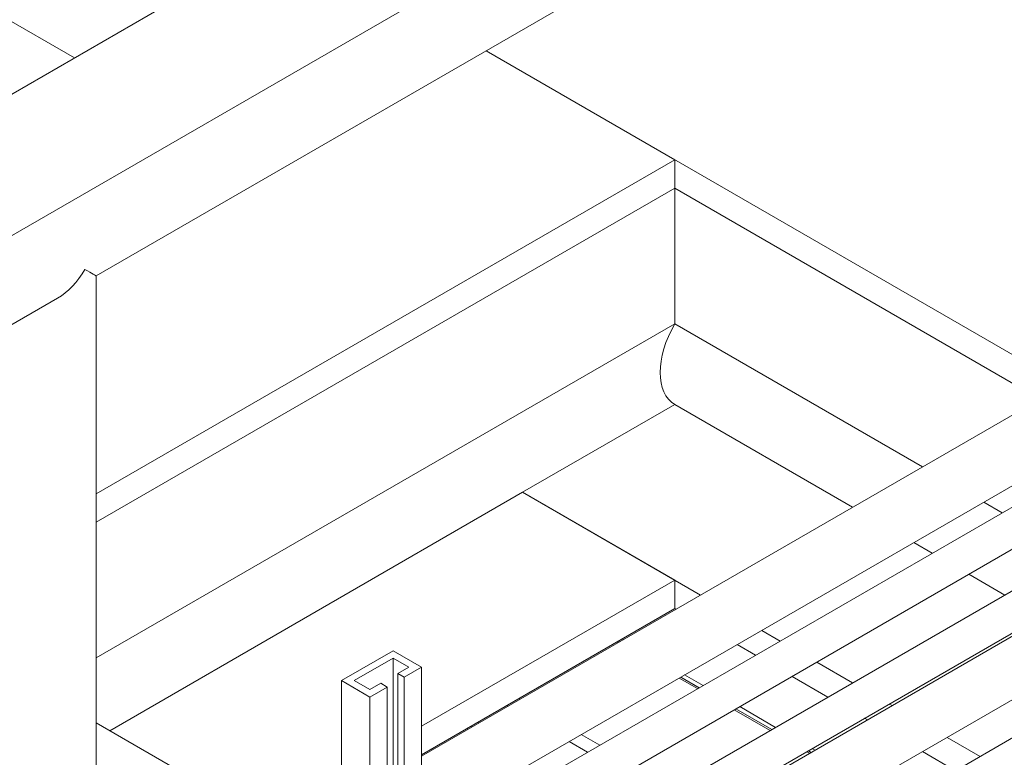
# Model space of a CAD drawing. Header units: millimetres. Extents: x 525 to 29324, y 175 to 20618.
# Tile 508 of 588: x 25001 to 25539, y 14523 to 14925. Entities that reach past the tile are written whole.
import ezdxf

# ---------------------------------------------------------------- set-up
doc = ezdxf.new("R2010")
doc.units = ezdxf.units.MM
doc.linetypes.add('SLD-Continua', pattern=[0])

msp = doc.modelspace()

# ---------------------------------------------------------------- linework, layer by layer
at = {"color": 7, "linetype": 'SLD-Continua', "lineweight": 18, "ltscale": 35}
for p, q in [((25031.24, 14904.65), (24369.14, 15286.78)), ((25031.24, 14904.65), (24369.14, 15286.78)), ((25031.24, 14904.65), (24369.14, 15286.78)), ((25031.24, 14904.65), (24369.14, 15286.78)), ((25031.24, 14904.65), (24369.14, 15286.78)), ((25031.24, 14904.65), (24369.14, 15286.78)), ((25031.24, 14904.65), (24369.14, 15286.78)), ((25031.24, 14904.65), (24369.14, 15286.78)), ((25588.97, 15149.33), (23823.87, 14130.62)), ((25043.12, 14785.62), (25610.05, 15112.82)), ((24722.7, 14726.57), (25146.96, 14971.44)), ((24722.7, 14726.57), (25146.96, 14971.44)), ((24722.7, 14726.57), (25146.96, 14971.44)), ((24722.7, 14726.57), (25146.96, 14971.44)), ((24722.7, 14726.57), (25146.96, 14971.44)), ((24722.7, 14726.57), (25146.96, 14971.44)), ((24722.7, 14726.57), (25146.96, 14971.44)), ((24722.7, 14726.57), (25146.96, 14971.44)), ((26032.21, 14941.61), (25245.91, 14487.8)), ((25265.92, 14476.25), (26042.21, 14924.28)), ((26071.81, 14918.75), (25285.51, 14464.94)), ((25571.97, 14726.14), (25256.02, 14908.49)), ((25571.97, 14726.14), (25256.02, 14908.49)), ((25571.97, 14726.14), (25256.02, 14908.49)), ((25571.97, 14726.14), (25256.02, 14908.49)), ((25571.97, 14726.14), (25256.02, 14908.49)), ((25571.97, 14726.14), (25256.02, 14908.49)), ((25571.97, 14726.14), (25256.02, 14908.49)), ((25571.97, 14726.14), (25256.02, 14908.49)), ((25359.09, 14849.01), (25256.02, 14908.49)), ((25359.09, 14849.01), (25256.02, 14908.49)), ((25359.09, 14849.01), (25256.02, 14908.49)), ((25359.09, 14849.01), (25256.02, 14908.49)), ((25359.09, 14849.01), (25256.02, 14908.49)), ((25359.09, 14849.01), (25256.02, 14908.49)), ((25359.09, 14849.01), (25256.02, 14908.49)), ((25359.09, 14849.01), (25256.02, 14908.49)), ((25296.51, 14448.2), (26081.8, 14901.43)), ((25043.12, 14666.64), (25359.09, 14849.01)), ((25043.12, 14666.64), (25359.09, 14849.01)), ((25043.12, 14666.64), (25359.09, 14849.01)), ((25043.12, 14666.64), (25359.09, 14849.01)), ((25043.12, 14666.64), (25359.09, 14849.01)), ((25043.12, 14666.64), (25359.09, 14849.01)), ((25043.12, 14666.64), (25359.09, 14849.01)), ((25043.12, 14666.64), (25359.09, 14849.01)), ((25359.09, 14833.49), (25359.09, 14849.01)), ((25359.09, 14833.49), (25359.09, 14849.01)), ((25359.09, 14833.49), (25359.09, 14849.01)), ((25359.09, 14833.49), (25359.09, 14849.01)), ((25359.09, 14833.49), (25359.09, 14849.01)), ((25359.09, 14833.49), (25359.09, 14849.01)), ((25359.09, 14833.49), (25359.09, 14849.01)), ((25359.09, 14833.49), (25359.09, 14849.01)), ((25975.26, 14838.16), (25296.51, 14446.42)), ((25043.12, 14651.13), (25359.09, 14833.49)), ((25043.12, 14651.13), (25359.09, 14833.49)), ((25043.12, 14651.13), (25359.09, 14833.49)), ((25043.12, 14651.13), (25359.09, 14833.49)), ((25043.12, 14651.13), (25359.09, 14833.49)), ((25043.12, 14651.13), (25359.09, 14833.49)), ((25043.12, 14651.13), (25359.09, 14833.49)), ((25043.12, 14651.13), (25359.09, 14833.49)), ((25558.53, 14718.39), (25359.09, 14833.49)), ((25558.53, 14718.39), (25359.09, 14833.49)), ((25558.53, 14718.39), (25359.09, 14833.49)), ((25558.53, 14718.39), (25359.09, 14833.49)), ((25558.53, 14718.39), (25359.09, 14833.49)), ((25558.53, 14718.39), (25359.09, 14833.49)), ((25558.53, 14718.39), (25359.09, 14833.49)), ((25558.53, 14718.39), (25359.09, 14833.49)), ((25359.09, 14759.52), (25359.09, 14833.49)), ((25359.09, 14759.52), (25359.09, 14833.49)), ((25359.09, 14759.52), (25359.09, 14833.49)), ((25359.09, 14759.52), (25359.09, 14833.49)), ((25359.09, 14759.52), (25359.09, 14833.49)), ((25359.09, 14759.52), (25359.09, 14833.49)), ((25359.09, 14759.52), (25359.09, 14833.49)), ((25359.09, 14759.52), (25359.09, 14833.49)), ((25296.51, 14411.78), (25990.26, 14812.18)), ((26023.35, 14810.41), (25298.54, 14392.09)), ((25043.12, 14395.62), (25043.12, 14785.62)), ((24430.29, 14431.93), (25022.03, 14773.45)), ((25043.12, 14577.16), (25359.09, 14759.52)), ((25043.12, 14577.16), (25359.09, 14759.52)), ((25043.12, 14577.16), (25359.09, 14759.52)), ((25043.12, 14577.16), (25359.09, 14759.52)), ((25043.12, 14577.16), (25359.09, 14759.52)), ((25043.12, 14577.16), (25359.09, 14759.52)), ((25043.12, 14577.16), (25359.09, 14759.52)), ((25043.12, 14577.16), (25359.09, 14759.52)), ((25494.45, 14681.4), (25359.09, 14759.52)), ((25494.45, 14681.4), (25359.09, 14759.52)), ((25494.45, 14681.4), (25359.09, 14759.52)), ((25494.45, 14681.4), (25359.09, 14759.52)), ((25494.45, 14681.4), (25359.09, 14759.52)), ((25494.45, 14681.4), (25359.09, 14759.52)), ((25494.45, 14681.4), (25359.09, 14759.52)), ((25494.45, 14681.4), (25359.09, 14759.52)), ((25614.17, 14750.5), (25220.85, 14523.5)), ((25235.86, 14493.6), (25630.86, 14721.57)), ((25359.09, 14715.43), (25276.01, 14667.48)), ((25359.09, 14715.43), (25276.01, 14667.48)), ((25359.09, 14715.43), (25276.01, 14667.48)), ((25359.09, 14715.43), (25276.01, 14667.48)), ((25359.09, 14715.43), (25276.01, 14667.48)), ((25359.09, 14715.43), (25276.01, 14667.48)), ((25359.09, 14715.43), (25276.01, 14667.48)), ((25359.09, 14715.43), (25276.01, 14667.48)), ((25456.25, 14659.36), (25359.09, 14715.43)), ((25456.25, 14659.36), (25359.09, 14715.43)), ((25456.25, 14659.36), (25359.09, 14715.43)), ((25456.25, 14659.36), (25359.09, 14715.43)), ((25456.25, 14659.36), (25359.09, 14715.43)), ((25456.25, 14659.36), (25359.09, 14715.43)), ((25456.25, 14659.36), (25359.09, 14715.43)), ((25456.25, 14659.36), (25359.09, 14715.43)), ((25050.55, 14537.36), (25276.01, 14667.48)), ((25050.55, 14537.36), (25276.01, 14667.48)), ((25050.55, 14537.36), (25276.01, 14667.48)), ((25050.55, 14537.36), (25276.01, 14667.48)), ((25050.55, 14537.36), (25276.01, 14667.48)), ((25050.55, 14537.36), (25276.01, 14667.48)), ((25050.55, 14537.36), (25276.01, 14667.48)), ((25050.55, 14537.36), (25276.01, 14667.48)), ((25373.17, 14611.41), (25276.01, 14667.48)), ((25373.17, 14611.41), (25276.01, 14667.48)), ((25373.17, 14611.41), (25276.01, 14667.48)), ((25373.17, 14611.41), (25276.01, 14667.48)), ((25373.17, 14611.41), (25276.01, 14667.48)), ((25373.17, 14611.41), (25276.01, 14667.48)), ((25373.17, 14611.41), (25276.01, 14667.48)), ((25373.17, 14611.41), (25276.01, 14667.48)), ((25359.09, 14619.53), (25276.01, 14667.48)), ((25359.09, 14619.53), (25276.01, 14667.48)), ((25359.09, 14619.53), (25276.01, 14667.48)), ((25359.09, 14619.53), (25276.01, 14667.48)), ((25359.09, 14619.53), (25276.01, 14667.48)), ((25359.09, 14619.53), (25276.01, 14667.48)), ((25359.09, 14619.53), (25276.01, 14667.48)), ((25359.09, 14619.53), (25276.01, 14667.48)), ((25537.9, 14656.32), (25527.86, 14662.12)), ((25537.9, 14656.32), (25527.86, 14662.12)), ((25537.9, 14656.32), (25527.86, 14662.12)), ((25537.9, 14656.32), (25527.86, 14662.12)), ((25537.9, 14656.32), (25527.86, 14662.12)), ((25537.9, 14656.32), (25527.86, 14662.12)), ((25537.9, 14656.32), (25527.86, 14662.12)), ((25537.9, 14656.32), (25527.86, 14662.12)), ((25499.71, 14634.28), (25489.66, 14640.08)), ((25499.71, 14634.28), (25489.66, 14640.08)), ((25499.71, 14634.28), (25489.66, 14640.08)), ((25499.71, 14634.28), (25489.66, 14640.08)), ((25499.71, 14634.28), (25489.66, 14640.08)), ((25499.71, 14634.28), (25489.66, 14640.08)), ((25499.71, 14634.28), (25489.66, 14640.08)), ((25499.71, 14634.28), (25489.66, 14640.08)), ((25539.31, 14611.42), (25519.72, 14622.73)), ((25539.31, 14611.42), (25519.72, 14622.73)), ((25539.31, 14611.42), (25519.72, 14622.73)), ((25539.31, 14611.42), (25519.72, 14622.73)), ((25539.31, 14611.42), (25519.72, 14622.73)), ((25539.31, 14611.42), (25519.72, 14622.73)), ((25539.31, 14611.42), (25519.72, 14622.73)), ((25539.31, 14611.42), (25519.72, 14622.73)), ((25220.85, 14539.75), (25359.09, 14619.53)), ((25220.85, 14539.75), (25359.09, 14619.53)), ((25220.85, 14539.75), (25359.09, 14619.53)), ((25220.85, 14539.75), (25359.09, 14619.53)), ((25220.85, 14539.75), (25359.09, 14619.53)), ((25220.85, 14539.75), (25359.09, 14619.53)), ((25220.85, 14539.75), (25359.09, 14619.53)), ((25220.85, 14539.75), (25359.09, 14619.53)), ((25359.09, 14604.01), (25359.09, 14619.53)), ((25359.09, 14604.01), (25359.09, 14619.53)), ((25359.09, 14604.01), (25359.09, 14619.53)), ((25359.09, 14604.01), (25359.09, 14619.53)), ((25359.09, 14604.01), (25359.09, 14619.53)), ((25359.09, 14604.01), (25359.09, 14619.53)), ((25359.09, 14604.01), (25359.09, 14619.53)), ((25359.09, 14604.01), (25359.09, 14619.53)), ((25220.85, 14524.23), (25359.09, 14604.01)), ((25220.85, 14524.23), (25359.09, 14604.01)), ((25220.85, 14524.23), (25359.09, 14604.01)), ((25220.85, 14524.23), (25359.09, 14604.01)), ((25220.85, 14524.23), (25359.09, 14604.01)), ((25220.85, 14524.23), (25359.09, 14604.01)), ((25220.85, 14524.23), (25359.09, 14604.01)), ((25220.85, 14524.23), (25359.09, 14604.01)), ((25359.73, 14603.65), (25359.09, 14604.01)), ((25359.73, 14603.65), (25359.09, 14604.01)), ((25359.73, 14603.65), (25359.09, 14604.01)), ((25359.73, 14603.65), (25359.09, 14604.01)), ((25359.73, 14603.65), (25359.09, 14604.01)), ((25359.73, 14603.65), (25359.09, 14604.01)), ((25359.73, 14603.65), (25359.09, 14604.01)), ((25359.73, 14603.65), (25359.09, 14604.01)), ((25416.63, 14586.32), (25406.58, 14592.12)), ((25416.63, 14586.32), (25406.58, 14592.12)), ((25416.63, 14586.32), (25406.58, 14592.12)), ((25416.63, 14586.32), (25406.58, 14592.12)), ((25416.63, 14586.32), (25406.58, 14592.12)), ((25416.63, 14586.32), (25406.58, 14592.12)), ((25416.63, 14586.32), (25406.58, 14592.12)), ((25416.63, 14586.32), (25406.58, 14592.12)), ((25327.46, 14585.75), (25328.09, 14585.39)), ((25327.46, 14585.75), (25328.09, 14585.39)), ((25327.46, 14585.75), (25328.09, 14585.39)), ((25327.46, 14585.75), (25328.09, 14585.39)), ((25327.46, 14585.75), (25328.09, 14585.39)), ((25327.46, 14585.75), (25328.09, 14585.39)), ((25327.46, 14585.75), (25328.09, 14585.39)), ((25327.46, 14585.75), (25328.09, 14585.39)), ((25329, 14585.91), (25328.36, 14586.28)), ((25329, 14585.91), (25328.36, 14586.28)), ((25329, 14585.91), (25328.36, 14586.28)), ((25329, 14585.91), (25328.36, 14586.28)), ((25329, 14585.91), (25328.36, 14586.28)), ((25329, 14585.91), (25328.36, 14586.28)), ((25329, 14585.91), (25328.36, 14586.28)), ((25329, 14585.91), (25328.36, 14586.28)), ((25331.09, 14587.12), (25330.45, 14587.48)), ((25331.09, 14587.12), (25330.45, 14587.48)), ((25331.09, 14587.12), (25330.45, 14587.48)), ((25331.09, 14587.12), (25330.45, 14587.48)), ((25331.09, 14587.12), (25330.45, 14587.48)), ((25331.09, 14587.12), (25330.45, 14587.48)), ((25331.09, 14587.12), (25330.45, 14587.48)), ((25331.09, 14587.12), (25330.45, 14587.48)), ((25403.18, 14578.57), (25393.14, 14584.37)), ((25403.18, 14578.57), (25393.14, 14584.37)), ((25403.18, 14578.57), (25393.14, 14584.37)), ((25403.18, 14578.57), (25393.14, 14584.37)), ((25403.18, 14578.57), (25393.14, 14584.37)), ((25403.18, 14578.57), (25393.14, 14584.37)), ((25403.18, 14578.57), (25393.14, 14584.37)), ((25403.18, 14578.57), (25393.14, 14584.37)), ((25205.3, 14581), (25177.01, 14564.68)), ((25205.3, 14581), (25220.85, 14572.03)), ((25184.08, 14564.68), (25205.3, 14576.92)), ((25205.3, 14576.92), (25213.78, 14572.03)), ((25205.3, 14576.92), (25205.3, 14506.26)), ((25456.22, 14563.47), (25436.63, 14574.78)), ((25456.22, 14563.47), (25436.63, 14574.78)), ((25456.22, 14563.47), (25436.63, 14574.78)), ((25456.22, 14563.47), (25436.63, 14574.78)), ((25456.22, 14563.47), (25436.63, 14574.78)), ((25456.22, 14563.47), (25436.63, 14574.78)), ((25456.22, 14563.47), (25436.63, 14574.78)), ((25456.22, 14563.47), (25436.63, 14574.78)), ((25213.78, 14572.03), (25207.77, 14568.56)), ((25207.77, 14568.56), (25211.31, 14566.52)), ((25207.77, 14568.56), (25207.77, 14502.41)), ((25220.85, 14572.03), (25211.31, 14566.52)), ((25220.85, 14572.03), (25220.85, 14502.26)), ((25374.55, 14562.04), (25364.5, 14567.84)), ((25374.55, 14562.04), (25364.5, 14567.84)), ((25374.55, 14562.04), (25364.5, 14567.84)), ((25374.55, 14562.04), (25364.5, 14567.84)), ((25374.55, 14562.04), (25364.5, 14567.84)), ((25374.55, 14562.04), (25364.5, 14567.84)), ((25374.55, 14562.04), (25364.5, 14567.84)), ((25374.55, 14562.04), (25364.5, 14567.84)), ((25442.78, 14555.71), (25423.19, 14567.02)), ((25442.78, 14555.71), (25423.19, 14567.02)), ((25442.78, 14555.71), (25423.19, 14567.02)), ((25442.78, 14555.71), (25423.19, 14567.02)), ((25442.78, 14555.71), (25423.19, 14567.02)), ((25442.78, 14555.71), (25423.19, 14567.02)), ((25442.78, 14555.71), (25423.19, 14567.02)), ((25442.78, 14555.71), (25423.19, 14567.02)), ((25177.01, 14564.68), (25192.57, 14555.7)), ((25177.01, 14564.68), (25177.01, 14448.03)), ((25192.57, 14559.78), (25184.08, 14564.68)), ((25198.58, 14563.25), (25192.57, 14559.78)), ((25202.12, 14561.21), (25198.58, 14563.25)), ((25211.31, 14566.52), (25211.31, 14504.45)), ((25361.5, 14566.11), (25371.55, 14560.31)), ((25361.5, 14566.11), (25371.55, 14560.31)), ((25361.5, 14566.11), (25371.55, 14560.31)), ((25361.5, 14566.11), (25371.55, 14560.31)), ((25361.5, 14566.11), (25371.55, 14560.31)), ((25361.5, 14566.11), (25371.55, 14560.31)), ((25361.5, 14566.11), (25371.55, 14560.31)), ((25361.5, 14566.11), (25371.55, 14560.31)), ((25372.46, 14560.83), (25362.41, 14566.63)), ((25372.46, 14560.83), (25362.41, 14566.63)), ((25372.46, 14560.83), (25362.41, 14566.63)), ((25372.46, 14560.83), (25362.41, 14566.63)), ((25372.46, 14560.83), (25362.41, 14566.63)), ((25372.46, 14560.83), (25362.41, 14566.63)), ((25372.46, 14560.83), (25362.41, 14566.63)), ((25372.46, 14560.83), (25362.41, 14566.63)), ((25202.12, 14561.21), (25192.57, 14555.7)), ((25202.12, 14561.21), (25202.12, 14499.15)), ((25192.57, 14555.7), (25192.57, 14457.01)), ((25267.98, 14550.7), (25267.35, 14551.06)), ((25267.98, 14550.7), (25267.35, 14551.06)), ((25267.98, 14550.7), (25267.35, 14551.06)), ((25267.98, 14550.7), (25267.35, 14551.06)), ((25267.98, 14550.7), (25267.35, 14551.06)), ((25267.98, 14550.7), (25267.35, 14551.06)), ((25267.98, 14550.7), (25267.35, 14551.06)), ((25267.98, 14550.7), (25267.35, 14551.06)), ((25274.66, 14554.55), (25274.02, 14554.92)), ((25274.66, 14554.55), (25274.02, 14554.92)), ((25274.66, 14554.55), (25274.02, 14554.92)), ((25274.66, 14554.55), (25274.02, 14554.92)), ((25274.66, 14554.55), (25274.02, 14554.92)), ((25274.66, 14554.55), (25274.02, 14554.92)), ((25274.66, 14554.55), (25274.02, 14554.92)), ((25274.66, 14554.55), (25274.02, 14554.92)), ((25477.77, 14551.03), (25476.23, 14551.92)), ((25477.77, 14551.03), (25476.23, 14551.92)), ((25477.77, 14551.03), (25476.23, 14551.92)), ((25477.77, 14551.03), (25476.23, 14551.92)), ((25477.77, 14551.03), (25476.23, 14551.92)), ((25477.77, 14551.03), (25476.23, 14551.92)), ((25477.77, 14551.03), (25476.23, 14551.92)), ((25477.77, 14551.03), (25476.23, 14551.92)), ((25391.55, 14548.76), (25411.14, 14537.45)), ((25391.55, 14548.76), (25411.14, 14537.45)), ((25391.55, 14548.76), (25411.14, 14537.45)), ((25391.55, 14548.76), (25411.14, 14537.45)), ((25391.55, 14548.76), (25411.14, 14537.45)), ((25391.55, 14548.76), (25411.14, 14537.45)), ((25391.55, 14548.76), (25411.14, 14537.45)), ((25391.55, 14548.76), (25411.14, 14537.45)), ((25412.05, 14537.98), (25392.46, 14549.29)), ((25412.05, 14537.98), (25392.46, 14549.29)), ((25412.05, 14537.98), (25392.46, 14549.29)), ((25412.05, 14537.98), (25392.46, 14549.29)), ((25412.05, 14537.98), (25392.46, 14549.29)), ((25412.05, 14537.98), (25392.46, 14549.29)), ((25412.05, 14537.98), (25392.46, 14549.29)), ((25412.05, 14537.98), (25392.46, 14549.29)), ((25414.14, 14539.18), (25394.55, 14550.49)), ((25414.14, 14539.18), (25394.55, 14550.49)), ((25414.14, 14539.18), (25394.55, 14550.49)), ((25414.14, 14539.18), (25394.55, 14550.49)), ((25414.14, 14539.18), (25394.55, 14550.49)), ((25414.14, 14539.18), (25394.55, 14550.49)), ((25414.14, 14539.18), (25394.55, 14550.49)), ((25414.14, 14539.18), (25394.55, 14550.49)), ((25147.71, 14481.28), (25043.12, 14541.64)), ((25147.71, 14481.28), (25043.12, 14541.64)), ((25147.71, 14481.28), (25043.12, 14541.64)), ((25147.71, 14481.28), (25043.12, 14541.64)), ((25147.71, 14481.28), (25043.12, 14541.64)), ((25147.71, 14481.28), (25043.12, 14541.64)), ((25147.71, 14481.28), (25043.12, 14541.64)), ((25147.71, 14481.28), (25043.12, 14541.64)), ((25252.34, 14541.67), (25251.71, 14542.04)), ((25252.34, 14541.67), (25251.71, 14542.04)), ((25252.34, 14541.67), (25251.71, 14542.04)), ((25252.34, 14541.67), (25251.71, 14542.04)), ((25252.34, 14541.67), (25251.71, 14542.04)), ((25252.34, 14541.67), (25251.71, 14542.04)), ((25252.34, 14541.67), (25251.71, 14542.04)), ((25252.34, 14541.67), (25251.71, 14542.04)), ((25464.33, 14543.28), (25462.79, 14544.17)), ((25464.33, 14543.28), (25462.79, 14544.17)), ((25464.33, 14543.28), (25462.79, 14544.17)), ((25464.33, 14543.28), (25462.79, 14544.17)), ((25464.33, 14543.28), (25462.79, 14544.17)), ((25464.33, 14543.28), (25462.79, 14544.17)), ((25464.33, 14543.28), (25462.79, 14544.17)), ((25464.33, 14543.28), (25462.79, 14544.17)), ((25246.19, 14538.12), (25245.56, 14538.49)), ((25246.19, 14538.12), (25245.56, 14538.49)), ((25246.19, 14538.12), (25245.56, 14538.49)), ((25246.19, 14538.12), (25245.56, 14538.49)), ((25246.19, 14538.12), (25245.56, 14538.49)), ((25246.19, 14538.12), (25245.56, 14538.49)), ((25246.19, 14538.12), (25245.56, 14538.49)), ((25246.19, 14538.12), (25245.56, 14538.49)), ((25248.28, 14539.33), (25247.65, 14539.69)), ((25248.28, 14539.33), (25247.65, 14539.69)), ((25248.28, 14539.33), (25247.65, 14539.69)), ((25248.28, 14539.33), (25247.65, 14539.69)), ((25248.28, 14539.33), (25247.65, 14539.69)), ((25248.28, 14539.33), (25247.65, 14539.69)), ((25248.28, 14539.33), (25247.65, 14539.69)), ((25248.28, 14539.33), (25247.65, 14539.69)), ((25318.11, 14529.47), (25308.07, 14535.27)), ((25318.11, 14529.47), (25308.07, 14535.27)), ((25318.11, 14529.47), (25308.07, 14535.27)), ((25318.11, 14529.47), (25308.07, 14535.27)), ((25318.11, 14529.47), (25308.07, 14535.27)), ((25318.11, 14529.47), (25308.07, 14535.27)), ((25318.11, 14529.47), (25308.07, 14535.27)), ((25318.11, 14529.47), (25308.07, 14535.27)), ((25311.44, 14525.62), (25301.39, 14531.41)), ((25311.44, 14525.62), (25301.39, 14531.41)), ((25311.44, 14525.62), (25301.39, 14531.41)), ((25311.44, 14525.62), (25301.39, 14531.41)), ((25311.44, 14525.62), (25301.39, 14531.41)), ((25311.44, 14525.62), (25301.39, 14531.41)), ((25311.44, 14525.62), (25301.39, 14531.41)), ((25311.44, 14525.62), (25301.39, 14531.41)), ((25525.86, 14523.28), (25507.78, 14533.72)), ((25525.86, 14523.28), (25507.78, 14533.72)), ((25525.86, 14523.28), (25507.78, 14533.72)), ((25525.86, 14523.28), (25507.78, 14533.72)), ((25525.86, 14523.28), (25507.78, 14533.72)), ((25525.86, 14523.28), (25507.78, 14533.72)), ((25525.86, 14523.28), (25507.78, 14533.72)), ((25525.86, 14523.28), (25507.78, 14533.72)), ((25226.75, 14526.9), (25226.12, 14527.27)), ((25226.75, 14526.9), (25226.12, 14527.27)), ((25226.75, 14526.9), (25226.12, 14527.27)), ((25431.15, 14525.91), (25432.69, 14525.02)), ((25431.15, 14525.91), (25432.69, 14525.02)), ((25431.15, 14525.91), (25432.69, 14525.02)), ((25431.15, 14525.91), (25432.69, 14525.02)), ((25431.15, 14525.91), (25432.69, 14525.02)), ((25431.15, 14525.91), (25432.69, 14525.02)), ((25431.15, 14525.91), (25432.69, 14525.02)), ((25431.15, 14525.91), (25432.69, 14525.02)), ((25433.6, 14525.54), (25432.06, 14526.43)), ((25433.6, 14525.54), (25432.06, 14526.43)), ((25433.6, 14525.54), (25432.06, 14526.43)), ((25433.6, 14525.54), (25432.06, 14526.43)), ((25433.6, 14525.54), (25432.06, 14526.43)), ((25433.6, 14525.54), (25432.06, 14526.43)), ((25433.6, 14525.54), (25432.06, 14526.43)), ((25433.6, 14525.54), (25432.06, 14526.43)), ((25435.69, 14526.75), (25434.15, 14527.64)), ((25435.69, 14526.75), (25434.15, 14527.64)), ((25435.69, 14526.75), (25434.15, 14527.64)), ((25435.69, 14526.75), (25434.15, 14527.64)), ((25435.69, 14526.75), (25434.15, 14527.64)), ((25435.69, 14526.75), (25434.15, 14527.64)), ((25435.69, 14526.75), (25434.15, 14527.64)), ((25435.69, 14526.75), (25434.15, 14527.64)), ((25512.41, 14515.53), (25494.34, 14525.96)), ((25512.41, 14515.53), (25494.34, 14525.96)), ((25512.41, 14515.53), (25494.34, 14525.96)), ((25512.41, 14515.53), (25494.34, 14525.96)), ((25512.41, 14515.53), (25494.34, 14525.96)), ((25512.41, 14515.53), (25494.34, 14525.96)), ((25512.41, 14515.53), (25494.34, 14525.96)), ((25512.41, 14515.53), (25494.34, 14525.96))]:
    msp.add_line(p, q, dxfattribs=at)
at = {"color": 7, "linetype": 'SLD-Continua', "lineweight": 18, "ltscale": 1225}
for centre, major_axis, ratio, start_param, end_param in [((25022.04, 14797.79), (14.91, 25.82), 0.577299, 3.926858, 4.712522), ((25022.04, 14797.79), (21.08, -12.17), 0.000231, 0.000133, 0.785531), ((25378.18, 14748.5), (19.09, 33.07), 0.577299, 1.57093, 3.141726), ((25378.18, 14748.5), (19.09, 33.07), 0.577299, 1.57093, 3.141726), ((25378.18, 14748.5), (19.09, 33.07), 0.577299, 1.57093, 3.141726), ((25378.18, 14748.5), (19.09, 33.07), 0.577299, 1.57093, 3.141726), ((25378.18, 14748.5), (19.09, 33.07), 0.577299, 1.57093, 3.141726), ((25378.18, 14748.5), (19.09, 33.07), 0.577299, 1.57093, 3.141726), ((25378.18, 14748.5), (19.09, 33.07), 0.577299, 1.57093, 3.141726), ((25378.18, 14748.5), (19.09, 33.07), 0.577299, 1.57093, 3.141726)]:
    msp.add_ellipse(centre, major_axis=major_axis, ratio=ratio, start_param=start_param, end_param=end_param, dxfattribs=at)

doc.saveas('drawing.dxf')
